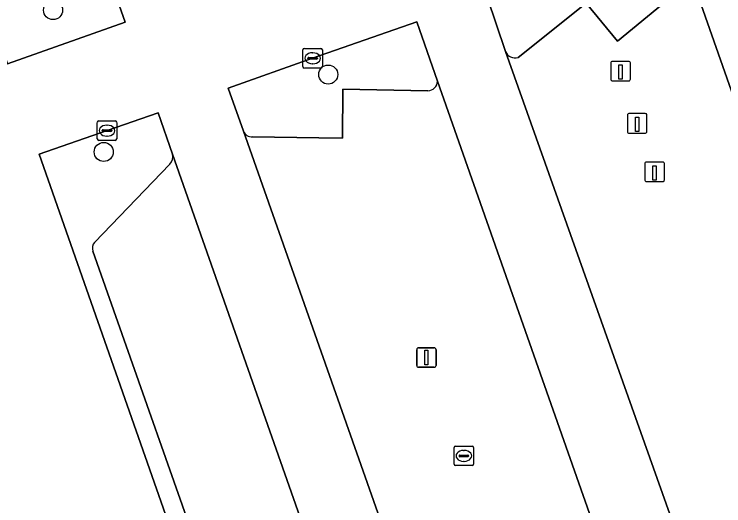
# Model space of a CAD drawing. Extents: x 157692 to 159674, y 381452 to 383291.
# Drawn here: x 159413.35 to 159449.75, y 382825.68 to 382850.9 of the extents above; entities that cross this region are included whole.
import ezdxf

# ---------------------------------------------------------------- set-up
doc = ezdxf.new("R2010")
doc.units = 0
for name, color, linetype in [('IMGEO_Boom', 7, 'Continuous'), ('IMGEO_Groenvoorziening', 7, 'Continuous'), ('IMGEO_Kolk', 7, 'Continuous'), ('IMGEO_Laadpaal', 7, 'Continuous'), ('IMGEO_Lichtmast', 7, 'Continuous'), ('IMGEO_Parkeervlak_gesloten', 7, 'Continuous'), ('IMGEO_Rijbaan_lokaal_gesloten', 7, 'Continuous')]:
    doc.layers.add(name, color=color, linetype=linetype)

msp = doc.modelspace()

# ---------------------------------------------------------------- linework, layer by layer
at = {"layer": 'IMGEO_Boom'}
for centre in [(159415.343, 382851.112), (159429.46, 382847.805), (159417.942, 382843.834)]:
    msp.add_circle(centre, 0.489, dxfattribs=at)
at = {"layer": 'IMGEO_Groenvoorziening'}
for points in [[(159407.577, 382864.951), (159409.445, 382859.259), (159412.552, 382849.744), (159413.002, 382848.357), (159419.047, 382850.488), (159417.713, 382854.298)], [(159448.023, 382853.012), (159448.017, 382853.03), (159448.01, 382853.049), (159447.263, 382855.178), (159439.414, 382852.416), (159438.249, 382852.028), (159437.605, 382851.799), (159438.551, 382848.989)], [(159439.202, 382848.677), (159442.689, 382851.473), (159444.296, 382849.524), (159447.862, 382852.452)], [(159434, 382850.518), (159428.659, 382848.641), (159424.322, 382847.114), (159425.106, 382844.906)], [(159435.066, 382847.467), (159434, 382850.518)], [(159425.574, 382844.61), (159428.981, 382844.565), (159430.188, 382844.542), (159430.216, 382847.05), (159434.574, 382846.97)], [(159421.465, 382843.729), (159420.732, 382845.835), (159418.11, 382844.928), (159414.635, 382843.713), (159423.073, 382819.626), (159427.096, 382808.227), (159427.492, 382807.071), (159428.837, 382803.267), (159429.171, 382802.34)], [(159417.475, 382839.196), (159421.341, 382843.213)], [(159430.139, 382802.6), (159429.737, 382803.748), (159423.905, 382820.247), (159417.389, 382838.749)]]:
    msp.add_lwpolyline(points, dxfattribs=at)
for centre, radius, start, end in [((159439.047, 382849.189), 0.535, 201.951, 286.8357), ((159434.555, 382847.481), 0.511, 272.1316, 358.4477), ((159425.533, 382845.063), 0.455, 200.2055, 275.1696), ((159420.945, 382843.581), 0.541, 317.1183, 15.8566), ((159417.788, 382838.904), 0.428, 136.974, 201.2455)]:
    msp.add_arc(centre, radius, start, end, dxfattribs=at)
at = {"layer": 'IMGEO_Kolk'}
for p, q in [((159428.158, 382848.215), (159428.158, 382849.067)), ((159428.233, 382849.141), (159429.085, 382849.141)), ((159428.646, 382848.921), (159428.671, 382848.921)), ((159429.159, 382849.067), (159429.159, 382848.215)), ((159428.417, 382848.635), (159428.417, 382848.647)), ((159428.855, 382848.598), (159428.457, 382848.598)), ((159428.46, 382848.684), (159428.858, 382848.684)), ((159428.901, 382848.647), (159428.901, 382848.635)), ((159429.085, 382848.141), (159428.233, 382848.141)), ((159428.669, 382848.361), (159428.644, 382848.361)), ((159417.609, 382844.502), (159417.609, 382845.354)), ((159417.684, 382845.428), (159418.536, 382845.428)), ((159418.097, 382845.208), (159418.122, 382845.208)), ((159418.61, 382845.354), (159418.61, 382844.502)), ((159417.868, 382844.922), (159417.868, 382844.934)), ((159418.306, 382844.885), (159417.908, 382844.885)), ((159417.911, 382844.971), (159418.309, 382844.971)), ((159418.352, 382844.934), (159418.352, 382844.922)), ((159418.12, 382844.648), (159418.095, 382844.648)), ((159418.536, 382844.428), (159417.684, 382844.428)), ((159435.916, 382827.815), (159435.916, 382828.667)), ((159435.991, 382828.741), (159436.843, 382828.741)), ((159436.404, 382828.521), (159436.429, 382828.521)), ((159436.917, 382828.667), (159436.917, 382827.815)), ((159436.175, 382828.235), (159436.175, 382828.247)), ((159436.613, 382828.198), (159436.215, 382828.198)), ((159436.218, 382828.284), (159436.616, 382828.284)), ((159436.659, 382828.247), (159436.659, 382828.235)), ((159436.843, 382827.741), (159435.991, 382827.741)), ((159436.427, 382827.961), (159436.402, 382827.961))]:
    msp.add_line(p, q, dxfattribs=at)
for points in [[(159428.158, 382848.215), (159428.158, 382849.067)], [(159428.233, 382849.141), (159429.085, 382849.141)], [(159429.159, 382849.067), (159429.159, 382848.215)], [(159429.085, 382848.141), (159428.233, 382848.141)], [(159417.609, 382844.502), (159417.609, 382845.354)], [(159417.684, 382845.428), (159418.536, 382845.428)], [(159418.61, 382845.354), (159418.61, 382844.502)], [(159418.536, 382844.428), (159417.684, 382844.428)], [(159435.916, 382827.815), (159435.916, 382828.667)], [(159435.991, 382828.741), (159436.843, 382828.741)], [(159436.917, 382828.667), (159436.917, 382827.815)], [(159436.843, 382827.741), (159435.991, 382827.741)]]:
    msp.add_lwpolyline(points, dxfattribs=at)
for centre, radius, start, end in [((159428.235, 382849.065), 0.0765, 91.552, 178.448), ((159428.235, 382849.065), 0.0765, 91.552, 178.448), ((159429.083, 382849.065), 0.0765, 1.552, 88.448), ((159429.083, 382849.065), 0.0765, 1.552, 88.448), ((159428.457, 382848.644), 0.0403, 85.8775, 175.7526), ((159428.454, 382848.634), 0.0366, 178.938, 274.7102), ((159428.858, 382848.641), 0.043, 264.8664, 352.4533), ((159428.862, 382848.646), 0.0386, 1.7309, 96.639), ((159428.235, 382848.217), 0.0765, 181.552, 268.448), ((159428.235, 382848.217), 0.0765, 181.552, 268.448), ((159429.083, 382848.217), 0.0765, 271.552, 358.448), ((159429.083, 382848.217), 0.0765, 271.552, 358.448), ((159417.686, 382845.352), 0.0765, 91.552, 178.448), ((159417.686, 382845.352), 0.0765, 91.552, 178.448), ((159418.534, 382845.352), 0.0765, 1.552, 88.448), ((159418.534, 382845.352), 0.0765, 1.552, 88.448), ((159417.908, 382844.931), 0.0403, 85.8775, 175.7526), ((159417.905, 382844.921), 0.0366, 178.938, 274.7102), ((159418.309, 382844.928), 0.043, 264.8664, 352.4533), ((159418.313, 382844.933), 0.0386, 1.7309, 96.639), ((159417.686, 382844.504), 0.0765, 181.552, 268.448), ((159417.686, 382844.504), 0.0765, 181.552, 268.448), ((159418.534, 382844.504), 0.0765, 271.552, 358.448), ((159418.534, 382844.504), 0.0765, 271.552, 358.448), ((159435.993, 382828.665), 0.0765, 91.552, 178.448), ((159435.993, 382828.665), 0.0765, 91.552, 178.448), ((159436.841, 382828.665), 0.0765, 1.552, 88.448), ((159436.841, 382828.665), 0.0765, 1.552, 88.448), ((159436.215, 382828.244), 0.0403, 85.8775, 175.7526), ((159436.212, 382828.234), 0.0366, 178.938, 274.7102), ((159436.616, 382828.241), 0.043, 264.8664, 352.4533), ((159436.62, 382828.246), 0.0386, 1.7309, 96.639), ((159435.993, 382827.817), 0.0765, 181.552, 268.448), ((159435.993, 382827.817), 0.0765, 181.552, 268.448), ((159436.841, 382827.817), 0.0765, 271.552, 358.448), ((159436.841, 382827.817), 0.0765, 271.552, 358.448)]:
    msp.add_arc(centre, radius, start, end, dxfattribs=at)
for centre, major_axis, ratio, start_param, end_param in [((159428.645, 382848.641), (-0.387, 0.002), 0.722429, 4.712389, 7.853982), ((159428.67, 382848.641), (-0.39, 0.002), 0.717154, 1.570796, 4.712389), ((159418.096, 382844.928), (-0.387, 0.002), 0.722429, 4.712389, 7.853982), ((159418.121, 382844.928), (-0.39, 0.002), 0.717154, 1.570796, 4.712389), ((159436.403, 382828.241), (-0.387, 0.002), 0.722429, 4.712389, 7.853982), ((159436.428, 382828.241), (-0.39, 0.002), 0.717154, 1.570796, 4.712389)]:
    msp.add_ellipse(centre, major_axis=major_axis, ratio=ratio, start_param=start_param, end_param=end_param, dxfattribs=at)
at = {"layer": 'IMGEO_Laadpaal'}
for p, q in [((159444.873, 382848.483), (159444.032, 382848.483)), ((159444.873, 382848.483), (159444.032, 382848.483)), ((159443.957, 382848.399), (159443.957, 382847.558)), ((159443.957, 382848.399), (159443.957, 382847.558)), ((159444.957, 382847.567), (159444.957, 382848.408)), ((159444.957, 382847.567), (159444.957, 382848.408)), ((159444.041, 382847.483), (159444.882, 382847.483)), ((159444.041, 382847.483), (159444.882, 382847.483)), ((159444.809, 382845.718), (159444.809, 382844.877)), ((159444.809, 382845.718), (159444.809, 382844.877)), ((159445.725, 382845.802), (159444.884, 382845.802)), ((159445.725, 382845.802), (159444.884, 382845.802)), ((159445.809, 382844.886), (159445.809, 382845.727)), ((159445.809, 382844.886), (159445.809, 382845.727)), ((159444.893, 382844.802), (159445.734, 382844.802)), ((159444.893, 382844.802), (159445.734, 382844.802)), ((159445.704, 382843.23), (159445.704, 382842.389)), ((159445.704, 382843.23), (159445.704, 382842.389)), ((159446.62, 382843.314), (159445.779, 382843.314)), ((159446.62, 382843.314), (159445.779, 382843.314)), ((159446.704, 382842.398), (159446.704, 382843.239)), ((159446.704, 382842.398), (159446.704, 382843.239)), ((159445.788, 382842.314), (159446.629, 382842.314)), ((159445.788, 382842.314), (159446.629, 382842.314))]:
    msp.add_line(p, q, dxfattribs=at)
for points in [[(159444.372, 382848.296), (159444.532, 382848.296), (159444.532, 382847.563), (159444.372, 382847.563), (159444.372, 382848.296)], [(159445.224, 382845.615), (159445.384, 382845.615), (159445.384, 382844.882), (159445.224, 382844.882), (159445.224, 382845.615)], [(159446.119, 382843.127), (159446.279, 382843.127), (159446.279, 382842.394), (159446.119, 382842.394), (159446.119, 382843.127)]]:
    msp.add_lwpolyline(points, dxfattribs=at)
for centre, start, end in [((159444.035, 382848.405), 92.4484, 184.2845), ((159444.035, 382848.405), 92.4484, 184.2845), ((159444.879, 382848.405), 2.4484, 94.2845), ((159444.879, 382848.405), 2.4484, 94.2845), ((159444.035, 382847.561), 182.4484, 274.2845), ((159444.035, 382847.561), 182.4484, 274.2845), ((159444.879, 382847.561), 272.4484, 4.2845), ((159444.879, 382847.561), 272.4484, 4.2845), ((159444.887, 382845.724), 92.4484, 184.2845), ((159444.887, 382845.724), 92.4484, 184.2845), ((159445.731, 382845.724), 2.4484, 94.2845), ((159445.731, 382845.724), 2.4484, 94.2845), ((159444.887, 382844.88), 182.4484, 274.2845), ((159444.887, 382844.88), 182.4484, 274.2845), ((159445.731, 382844.88), 272.4484, 4.2845), ((159445.731, 382844.88), 272.4484, 4.2845), ((159445.782, 382843.236), 92.4484, 184.2845), ((159445.782, 382843.236), 92.4484, 184.2845), ((159446.626, 382843.236), 2.4484, 94.2845), ((159446.626, 382843.236), 2.4484, 94.2845), ((159445.782, 382842.392), 182.4484, 274.2845), ((159445.782, 382842.392), 182.4484, 274.2845), ((159446.626, 382842.392), 272.4484, 4.2845), ((159446.626, 382842.392), 272.4484, 4.2845)]:
    msp.add_arc(centre, 0.0779, start, end, dxfattribs=at)
at = {"layer": 'IMGEO_Lichtmast'}
for p, q in [((159433.998, 382832.887), (159433.998, 382833.687)), ((159433.998, 382833.687), (159433.998, 382832.887)), ((159434.098, 382833.787), (159434.888, 382833.787)), ((159434.888, 382833.787), (159434.098, 382833.787)), ((159434.988, 382833.687), (159434.988, 382832.887)), ((159434.988, 382832.887), (159434.988, 382833.687)), ((159434.888, 382832.787), (159434.098, 382832.787)), ((159434.098, 382832.787), (159434.888, 382832.787))]:
    msp.add_line(p, q, dxfattribs=at)
msp.add_lwpolyline([(159434.418, 382833.662), (159434.568, 382833.662), (159434.568, 382832.912), (159434.418, 382832.912), (159434.418, 382833.662)], dxfattribs=at)
for centre, start, end in [((159434.098, 382833.687), 90, 180), ((159434.098, 382833.687), 90, 180), ((159434.888, 382833.687), 0, 90), ((159434.888, 382833.687), 360, 90), ((159434.098, 382832.887), 180, 270), ((159434.098, 382832.887), 180, 270), ((159434.888, 382832.887), 270, 0), ((159434.888, 382832.887), 270, 0)]:
    msp.add_arc(centre, 0.1, start, end, dxfattribs=at)
at = {"layer": 'IMGEO_Parkeervlak_gesloten'}
for points in [[(159462.144, 382812.785), (159448.023, 382853.012)], [(159447.862, 382852.452), (159444.296, 382849.524), (159442.689, 382851.473), (159439.202, 382848.677)], [(159438.551, 382848.989), (159452.631, 382809.356)], [(159448.57, 382809.043), (159435.066, 382847.467)], [(159434.574, 382846.97), (159430.216, 382847.05), (159430.188, 382844.542), (159428.981, 382844.565), (159425.574, 382844.61)], [(159425.106, 382844.906), (159437.823, 382808.804)], [(159434.992, 382805.221), (159421.465, 382843.729)], [(159421.341, 382843.213), (159417.475, 382839.196)], [(159417.389, 382838.749), (159423.905, 382820.247), (159429.737, 382803.748), (159430.139, 382802.6)]]:
    msp.add_lwpolyline(points, dxfattribs=at)
for centre, radius, start, end in [((159439.047, 382849.189), 0.535, 201.951, 286.8357), ((159434.555, 382847.481), 0.511, 272.1316, 358.4477), ((159425.533, 382845.063), 0.455, 200.2055, 275.1696), ((159420.945, 382843.581), 0.541, 317.1183, 15.8566), ((159417.788, 382838.904), 0.428, 136.974, 201.2455)]:
    msp.add_arc(centre, radius, start, end, dxfattribs=at)
at = {"layer": 'IMGEO_Rijbaan_lokaal_gesloten'}
for points in [[(159410.26, 382875.472), (159412.014, 382870.444), (159412.04, 382870.371), (159417.713, 382854.298), (159419.047, 382850.488)], [(159419.047, 382850.488), (159413.002, 382848.357), (159412.552, 382849.744), (159409.445, 382859.259), (159407.577, 382864.951)], [(159452.853, 382809.044), (159452.631, 382809.356), (159438.551, 382848.989), (159437.605, 382851.799), (159438.249, 382852.028), (159439.414, 382852.416), (159447.263, 382855.178), (159448.01, 382853.049), (159448.017, 382853.03), (159448.023, 382853.012), (159462.144, 382812.785)], [(159438.795, 382805.967), (159437.823, 382808.804), (159425.106, 382844.906), (159424.322, 382847.114), (159428.659, 382848.641), (159434, 382850.518), (159435.066, 382847.467)], [(159435.066, 382847.467), (159448.57, 382809.043), (159448.602, 382808.952)], [(159429.171, 382802.34), (159428.837, 382803.267), (159427.492, 382807.071), (159427.096, 382808.227), (159423.073, 382819.626), (159414.635, 382843.713), (159418.11, 382844.928), (159420.732, 382845.835), (159421.465, 382843.729)], [(159421.465, 382843.729), (159434.992, 382805.221), (159435.137, 382804.913)]]:
    msp.add_lwpolyline(points, dxfattribs=at)

doc.saveas('drawing.dxf')
